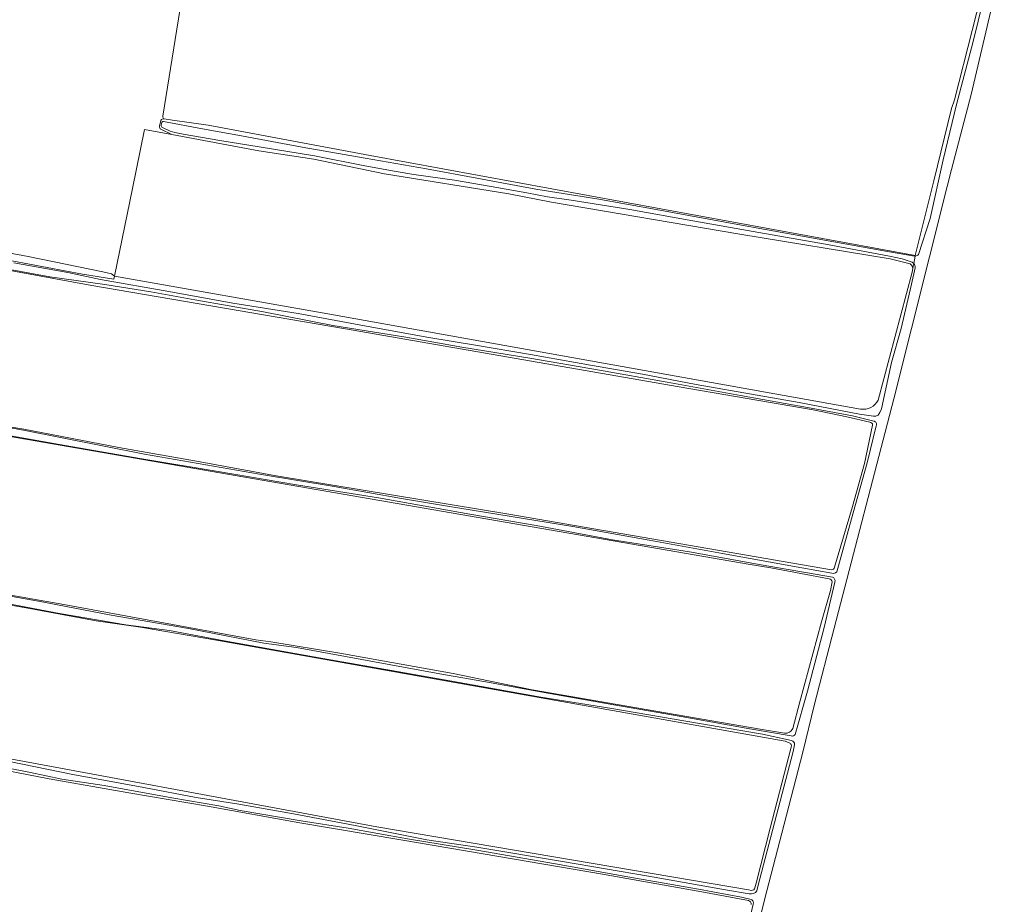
# Model space of a CAD drawing. Header units: metres. Extents: x 149984 to 156489, y 469398 to 478068.
# Tile 691 of 854: x 155483 to 155721, y 471429 to 471642. Entities that reach past the tile are written whole.
import ezdxf

# ---------------------------------------------------------------- set-up
doc = ezdxf.new("R2010")
doc.units = ezdxf.units.M
doc.header["$LTSCALE"] = 0.75
for name, color, linetype, lineweight in [('B-WE-GR-BEPLANTING_CULTUUR_HEESTERS-GV', 252, 'Continuous', 18), ('B-WE-GR-GRAS-GV', 252, 'Continuous', 13), ('B-WE-OG-TERREIN_ERF-GV', 252, 'Continuous', 18), ('B-WE-OG-TERREIN_OEVER-GV', 252, 'Continuous', 18), ('B-WE-OG-WATER_SLOOT-GV', 252, 'Continuous', 18)]:
    doc.layers.add(name, color=color, linetype=linetype, lineweight=lineweight)

msp = doc.modelspace()

# ---------------------------------------------------------------- linework, layer by layer
at = {"layer": 'B-WE-GR-BEPLANTING_CULTUUR_HEESTERS-GV', "flags": 128}
msp.add_lwpolyline([(155505.583, 471579.717), (155505.702, 471580.46), (155504.981, 471581.046), (155502.909, 471581.507), (155484.818, 471585.211), (155446.64, 471592.292), (155446.159, 471590.145), (155449.46, 471589.57), (155456.7, 471588.31), (155464.08, 471587.21), (155476.51, 471584.99), (155497.97, 471580.98)], close=True, dxfattribs=at)
at = {"layer": 'B-WE-GR-GRAS-GV', "flags": 128}
for points in [[(155517.74, 471618.485), (155519.723, 471618.203), (155528.372, 471617.009), (155567.61, 471609.627), (155699.505, 471585.418), (155703.961, 471603.537), (155708.25, 471620.976), (155709.03, 471623.121), (155717.534, 471656.748)], [(155523.042, 471654.292), (155517.386, 471619.135)], [(155698.295, 471583.401), (155693.406, 471584.628), (155657.044, 471590.647), (155611.439, 471598.346), (155601.12, 471600.396), (155571.054, 471605.199), (155553.988, 471608.771), (155540.627, 471610.755), (155519.619, 471614.676), (155512.978, 471615.915), (155510.068, 471601.627), (155505.702, 471580.46), (155558.751, 471571.068), (155686.28, 471548.313)], [(155561.164, 471567.802), (155500.191, 471578.201), (155458.325, 471585.851), (155456.193, 471586.24), (155451.478, 471587.102), (155402.706, 471595.53), (155399.269, 471596.124), (155320.973, 471609.654), (155319.273, 471608.634), (155319.267, 471608.63), (155318.789, 471607.265), (155318.42, 471600.176), (155318.106, 471594.156), (155317.111, 471583.318), (155316.74, 471579.272), (155316.417, 471576.08), (155316.228, 471574.21), (155316.194, 471573.878), (155318.72, 471572.035), (155403.513, 471557.24)], [(155690.531, 471550.51), (155698.716, 471581.387), (155698.89, 471582.278)], [(155688.476, 471545.181), (155682.927, 471546.44), (155674.751, 471548.119), (155642.388, 471553.727), (155561.164, 471567.802)], [(155409.06, 471556.272), (155448.238, 471549.436), (155457.343, 471547.846), (155483.755, 471543.451), (155506.784, 471539.02), (155526.42, 471535.535), (155544.827, 471532.167), (155601.173, 471522.877), (155679.218, 471509.412)], [(155537.22, 471531.82), (155421.757, 471551.837), (155408.657, 471553.929)], [(155679.988, 471510.049), (155684.327, 471524.747), (155687.197, 471535.183), (155689.18, 471544.436)], [(155678.624, 471507.271), (155671.835, 471508.575), (155664.553, 471509.96), (155659.07, 471510.844), (155537.22, 471531.82)], [(155393.899, 471518.55), (155493.461, 471501.024), (155539.882, 471492.485), (155543.552, 471492.02), (155560.234, 471489.25), (155587.663, 471484.372), (155598.555, 471482.134), (155606.757, 471480.445), (155661.977, 471470.934), (155667.856, 471469.973)], [(155669.837, 471471.047), (155671.587, 471477.496), (155676.832, 471496.885), (155678.987, 471504.442), (155679.361, 471506.52)], [(155668.032, 471467.982), (155530.417, 471492.416), (155511.977, 471495.552), (155501.303, 471497.071), (155484.328, 471500.255), (155471.625, 471502.416)], [(155659.109, 471429.441), (155647.858, 471431.594), (155623.831, 471435.833), (155598.711, 471440.157), (155575.037, 471444.15), (155550.537, 471448.288), (155528.222, 471452.269), (155509.144, 471455.54), (155489.92, 471458.871), (155468.631, 471463.025), (155455.102, 471464.884), (155438.481, 471467.812), (155423.92, 471470.308), (155405.348, 471473.78), (155392.885, 471475.945)], [(155463.816, 471466.838), (155569.234, 471447.307), (155659.125, 471432.025), (155659.847, 471431.909)], [(155660.681, 471432.561), (155661.018, 471433.634), (155664.379, 471447.008), (155669.457, 471466.535)], [(155669.017, 471467.63), (155668.032, 471467.982)]]:
    msp.add_lwpolyline(points, dxfattribs=at)
at = {"layer": 'B-WE-GR-GRAS-GV'}
for points in [[(155517.386, 471619.135, 0.3083887), (155517.74, 471618.485)], [(155698.89, 471582.278, 0.2178678), (155698.295, 471583.401)], [(155686.28, 471548.313, 0.3257294), (155690.531, 471550.51)], [(155689.18, 471544.436, 0.3843138), (155688.476, 471545.181)], [(155679.218, 471509.412, 0.2321507), (155679.988, 471510.049)], [(155679.361, 471506.52, 0.4422467), (155678.624, 471507.271)], [(155667.856, 471469.973, 0.3421959), (155669.837, 471471.047)], [(155669.457, 471466.535, 0.4166791), (155669.017, 471467.63)], [(155659.847, 471431.909, 0.3877361), (155660.681, 471432.561)], [(155659.809, 471428.542, 0.4166799), (155659.109, 471429.441)]]:
    msp.add_lwpolyline(points, format="xyb", dxfattribs=at)
at = {"layer": 'B-WE-OG-TERREIN_ERF-GV', "flags": 128}
for points in [[(155517.386, 471619.135), (155523.042, 471654.292)], [(155319.34, 471612.09), (155331.43, 471610.113), (155342.45, 471608.39), (155367.54, 471604.1), (155430.29, 471592.91), (155446.159, 471590.145), (155446.64, 471592.292), (155484.818, 471585.211), (155502.909, 471581.507), (155504.981, 471581.046), (155505.702, 471580.46), (155510.068, 471601.627), (155512.978, 471615.915), (155519.619, 471614.676), (155516.954, 471615.973)], [(155516.594, 471616.729), (155516.913, 471618.12)]]:
    msp.add_lwpolyline(points, dxfattribs=at)
at = {"layer": 'B-WE-OG-TERREIN_ERF-GV'}
for points in [[(155516.913, 471618.12, -0.3222452), (155517.74, 471618.485)], [(155517.74, 471618.485, -0.3083887), (155517.386, 471619.135)], [(155516.954, 471615.973, -0.3129122), (155516.594, 471616.729)]]:
    msp.add_lwpolyline(points, format="xyb", dxfattribs=at)
at = {"layer": 'B-WE-OG-TERREIN_OEVER-GV'}
for points in [[(155517.74, 471618.485, 0.3222452), (155516.913, 471618.12)], [(155516.594, 471616.729, 0.3129122), (155516.954, 471615.973)], [(155517.35, 471616.44, -0.4098966), (155517.009, 471616.976)], [(155517.178, 471617.609, -0.4916367), (155517.604, 471617.847)], [(155699.314, 471585.295, 0.0297356), (155699.482, 471585.3)], [(155698.295, 471583.401, -0.2178678), (155698.89, 471582.278)], [(155699.134, 471583.523, 0.1018528), (155698.72, 471583.841)], [(155699.434, 471582.478, 0.2203424), (155699.134, 471583.523)], [(155690.531, 471550.51, -0.3257294), (155686.28, 471548.313)], [(155689.389, 471546.614, 0.2183491), (155690.485, 471546.883)], [(155688.476, 471545.181, -0.3843138), (155689.18, 471544.436)], [(155690.036, 471544.271, 0.4769703), (155689.451, 471545.421)], [(155679.988, 471510.049, -0.2321507), (155679.218, 471509.412)], [(155679.342, 471508.639, 0.2779949), (155680.475, 471508.938)], [(155678.624, 471507.271, -0.4422467), (155679.361, 471506.52)], [(155680.063, 471506.485, 0.3535763), (155679.471, 471507.671)], [(155669.837, 471471.047, -0.3421959), (155667.856, 471469.973)], [(155669.492, 471469.293, 0.3644341), (155670.447, 471469.654)], [(155669.017, 471467.63, -0.4166791), (155669.457, 471466.535)], [(155670.27, 471467.15, 0.3864903), (155669.569, 471468.16)], [(155660.681, 471432.561, -0.3877361), (155659.847, 471431.909)], [(155659.334, 471431.086, 0.2972748), (155661.166, 471431.833)], [(155659.109, 471429.441, -0.4166799), (155659.809, 471428.542)], [(155660.306, 471428.576, 0.433198), (155659.752, 471429.714)]]:
    msp.add_lwpolyline(points, format="xyb", dxfattribs=at)
at = {"layer": 'B-WE-OG-TERREIN_OEVER-GV', "flags": 128}
for points in [[(155519.723, 471618.203), (155517.74, 471618.485)], [(155516.913, 471618.12), (155516.594, 471616.729)], [(155516.954, 471615.973), (155519.619, 471614.676), (155540.627, 471610.755), (155553.988, 471608.771), (155571.054, 471605.199), (155601.12, 471600.396), (155611.439, 471598.346), (155657.044, 471590.647), (155693.406, 471584.628), (155698.295, 471583.401)], [(155517.009, 471616.976), (155517.178, 471617.609)], [(155698.72, 471583.841), (155696.308, 471584.618), (155693.284, 471585.276), (155677.735, 471588.195), (155661.602, 471591.023), (155645.679, 471593.817), (155630.428, 471596.561), (155616.196, 471598.806), (155610.538, 471599.61), (155605.465, 471600.579), (155596.853, 471602.16), (155588.01, 471603.686), (155578.138, 471605.077), (155573.838, 471605.791), (155566.298, 471607.178), (155554.099, 471609.541), (155540.737, 471611.695), (155531.237, 471613.257), (155522.333, 471614.758), (155520.286, 471615.201), (155519.202, 471615.541), (155517.35, 471616.44)], [(155517.604, 471617.847), (155526.971, 471616.072), (155536.454, 471614.37), (155551.137, 471611.631), (155566.387, 471608.967), (155581.223, 471606.412), (155593.41, 471604.122), (155607.692, 471601.512), (155622.461, 471599.14), (155636.761, 471596.578), (155657.45, 471592.768), (155675.788, 471589.474), (155692.779, 471586.422), (155699.314, 471585.295)], [(155699.482, 471585.3), (155699.505, 471585.418), (155567.61, 471609.627), (155528.372, 471617.009), (155519.723, 471618.203)], [(155497.97, 471580.98), (155476.51, 471584.99), (155464.08, 471587.21), (155456.7, 471588.31), (155449.46, 471589.57), (155446.159, 471590.145), (155430.29, 471592.91), (155367.54, 471604.1), (155342.45, 471608.39), (155331.43, 471610.113), (155319.34, 471612.09), (155318.295, 471612.787)], [(155318.895, 471609.585), (155318.725, 471607.817), (155318.789, 471607.265), (155319.267, 471608.63), (155319.273, 471608.634), (155320.973, 471609.654), (155399.269, 471596.124), (155402.706, 471595.53), (155451.478, 471587.102), (155456.193, 471586.24), (155458.325, 471585.851), (155500.191, 471578.201), (155561.164, 471567.802), (155642.388, 471553.727), (155674.751, 471548.119), (155682.927, 471546.44), (155688.476, 471545.181)], [(155481.346, 471583.675), (155494.434, 471581.32), (155502.321, 471579.647), (155518.862, 471576.783), (155534.38, 471573.954), (155550.148, 471571.413), (155566.22, 471568.457), (155581.763, 471565.665), (155593.103, 471563.752), (155606.361, 471561.506), (155620.874, 471558.92), (155633.475, 471556.722), (155646.515, 471554.299), (155661.198, 471551.683), (155671.41, 471549.878), (155686.021, 471547.116), (155689.389, 471546.614)], [(155699.134, 471583.523), (155699.001, 471582.845), (155698.89, 471582.278), (155698.716, 471581.387), (155690.531, 471550.51)], [(155698.89, 471582.278), (155699.001, 471582.845), (155699.134, 471583.523)], [(155689.451, 471545.421), (155684.328, 471546.646), (155673.445, 471548.718), (155657.172, 471551.637), (155639.492, 471554.792), (155623.113, 471557.75), (155606.231, 471560.619), (155589.745, 471563.27), (155576.232, 471565.673), (155558.527, 471568.56), (155541.791, 471571.862), (155525.134, 471574.732), (155514.51, 471576.687), (155503.347, 471578.43), (155490.064, 471580.286), (155479.096, 471582.321)], [(155686.28, 471548.313), (155558.751, 471571.068), (155505.702, 471580.46), (155505.583, 471579.717), (155497.97, 471580.98)], [(155690.485, 471546.883), (155690.888, 471547.493), (155691.296, 471548.358), (155693.775, 471559.607), (155696.117, 471567.763), (155698.579, 471578.513), (155699.434, 471582.478)], [(155679.218, 471509.412), (155601.173, 471522.877), (155544.827, 471532.167), (155526.42, 471535.535), (155506.784, 471539.02), (155483.755, 471543.451), (155457.343, 471547.846), (155448.238, 471549.436), (155409.06, 471556.272)], [(155679.471, 471507.671), (155662.241, 471510.614), (155644.89, 471513.775), (155626.239, 471516.709), (155607.779, 471520.193), (155591.682, 471522.941), (155569.564, 471526.813), (155549.789, 471529.99), (155530.831, 471533.229), (155512.298, 471536.28), (155495.117, 471539.289), (155479.173, 471542.093), (155464.803, 471544.613), (155463.485, 471544.844), (155447.163, 471547.702), (155433.6, 471550.307), (155426.639, 471551.579), (155421.432, 471552.59), (155409.242, 471554.571)], [(155409.277, 471555.624), (155413.705, 471554.928), (155423.828, 471553.12), (155437.391, 471550.812), (155449.869, 471548.644), (155465.131, 471546.485), (155483.684, 471543.245), (155512.976, 471537.418), (155540.829, 471532.583), (155558.838, 471529.568), (155575.203, 471526.656), (155586.318, 471524.806), (155598.262, 471522.899), (155616.606, 471519.939), (155635.108, 471516.596), (155652.862, 471513.423), (155672.016, 471509.886), (155679.342, 471508.639)], [(155408.657, 471553.929), (155421.757, 471551.837), (155537.22, 471531.82), (155659.07, 471510.844), (155664.553, 471509.96), (155671.835, 471508.575), (155678.624, 471507.271)], [(155689.18, 471544.436), (155687.197, 471535.183), (155684.327, 471524.747), (155679.988, 471510.049)], [(155680.475, 471508.938), (155684.498, 471523.215), (155687.878, 471535.324), (155690.036, 471544.271)], [(155667.856, 471469.973), (155661.977, 471470.934), (155606.757, 471480.445), (155598.555, 471482.134), (155587.663, 471484.372), (155560.234, 471489.25), (155543.552, 471492.02), (155539.882, 471492.485), (155493.461, 471501.024), (155393.899, 471518.55)], [(155393.519, 471516.652), (155411.914, 471513.437), (155441.254, 471507.906), (155447.224, 471506.597), (155457.368, 471504.711), (155471.625, 471502.416), (155484.328, 471500.255), (155501.303, 471497.071), (155511.977, 471495.552), (155530.417, 471492.416), (155668.032, 471467.982), (155669.017, 471467.63)], [(155669.569, 471468.16), (155662.522, 471469.724), (155643.984, 471472.829), (155626.054, 471475.935), (155608.886, 471478.647), (155590.499, 471481.959), (155572.782, 471485.12), (155556.104, 471487.966), (155549.391, 471489.24), (155532.241, 471492.238), (155519.056, 471494.77), (155508.477, 471496.148), (155492.436, 471498.876), (155478.874, 471501.437), (155470.611, 471502.81), (155462.739, 471503.927), (155458.831, 471504.592), (155452.324, 471505.819), (155437.715, 471508.891), (155417.604, 471512.884), (155394.437, 471517.051)], [(155394.509, 471518.104), (155403.729, 471516.427), (155419.162, 471513.793), (155435.832, 471510.724), (155451.679, 471508.103), (155471.716, 471504.597), (155487.35, 471501.841), (155504.89, 471498.473), (155523.642, 471495.222), (155541.882, 471491.69), (155549.726, 471490.675), (155584.436, 471484.29), (155596.428, 471482.224), (155609.685, 471479.775), (155626.58, 471476.808), (155642.829, 471473.968), (155659.449, 471471.025), (155669.492, 471469.293)], [(155679.361, 471506.52), (155678.987, 471504.442), (155676.832, 471496.885), (155671.587, 471477.496), (155669.837, 471471.047)], [(155670.447, 471469.654), (155673.433, 471480.136), (155677.418, 471495.485), (155680.063, 471506.485)], [(155659.847, 471431.909), (155659.125, 471432.025), (155569.234, 471447.307), (155463.816, 471466.838), (155394.763, 471477.543), (155393.072, 471477.819)], [(155392.885, 471475.945), (155405.348, 471473.78), (155423.92, 471470.308), (155438.481, 471467.812), (155455.102, 471464.884), (155468.631, 471463.025), (155489.92, 471458.871), (155509.144, 471455.54), (155528.222, 471452.269), (155550.537, 471448.288), (155575.037, 471444.15), (155598.711, 471440.157), (155623.831, 471435.833), (155647.858, 471431.594), (155659.109, 471429.441)], [(155659.752, 471429.714), (155657.453, 471430.312), (155647.068, 471432.179), (155629.949, 471435.173), (155612.397, 471438.319), (155593.425, 471441.684), (155576.619, 471444.358), (155562.271, 471446.994), (155550.927, 471448.755), (155536.152, 471451.264), (155530.95, 471452.338), (155519.579, 471454.298), (155503.179, 471457.266), (155493.001, 471458.794), (155485.38, 471460.418), (155472.624, 471462.903), (155461.2, 471464.404), (155455.911, 471465.178), (155439.738, 471468.079), (155425.336, 471470.562), (155409.855, 471473.458), (155393.009, 471476.445)], [(155393.048, 471477.064), (155396.492, 471476.575), (155410.507, 471474.198), (155424.522, 471472.187), (155438.23, 471470.036), (155452.571, 471467.718), (155465.82, 471465.826), (155480.341, 471463.097), (155495.649, 471459.928), (155512.816, 471456.815), (155525.505, 471454.356), (155535.357, 471452.814), (155549.046, 471450.424), (155563.988, 471447.574), (155581.314, 471444.168), (155593.364, 471442.375), (155614.1, 471438.901), (155634.93, 471435.351), (155653.589, 471432.041), (155659.334, 471431.086)], [(155669.457, 471466.535), (155664.379, 471447.008), (155661.018, 471433.634), (155660.681, 471432.561)], [(155661.166, 471431.833), (155661.413, 471432.843), (155669.912, 471465.53), (155670.27, 471467.15)], [(155629.852, 471354.441), (155628.509, 471347.904), (155627.166, 471337.634), (155627.662, 471338.495), (155628.411, 471343.466), (155629.857, 471353.23), (155631.672, 471355.823), (155634.245, 471356.3), (155637.978, 471355.911), (155640.078, 471356.689), (155640.778, 471358.4), (155647.187, 471380.669), (155649.908, 471389.298), (155654.049, 471403.894), (155658.263, 471419.816), (155660.306, 471428.576)]]:
    msp.add_lwpolyline(points, dxfattribs=at)
at = {"layer": 'B-WE-OG-WATER_SLOOT-GV', "flags": 128}
for points in [[(155659.609, 471416.228), (155663.557, 471431.793), (155667.223, 471445.76), (155672.251, 471465.317), (155675.123, 471476.989), (155679.908, 471495.301), (155694.335, 471550.764), (155707.213, 471602.14), (155708.237, 471606.223), (155712.983, 471624.368), (155721.043, 471658.432)], [(155718.15, 471656.884), (155717.159, 471652.019), (155713.527, 471637.208), (155709.511, 471621.96), (155706.264, 471608.554), (155703.101, 471594.386), (155700.3, 471585.729)], [(155517.178, 471617.609), (155517.009, 471616.976)], [(155517.35, 471616.44), (155519.202, 471615.541), (155520.286, 471615.201), (155522.333, 471614.758), (155531.237, 471613.257), (155540.737, 471611.695), (155554.099, 471609.541), (155566.298, 471607.178), (155573.838, 471605.791), (155578.138, 471605.077), (155588.01, 471603.686), (155596.853, 471602.16), (155605.465, 471600.579), (155610.538, 471599.61), (155616.196, 471598.806), (155630.428, 471596.561), (155645.679, 471593.817), (155661.602, 471591.023), (155677.735, 471588.195), (155693.284, 471585.276), (155696.308, 471584.618), (155698.72, 471583.841)], [(155699.314, 471585.295), (155692.779, 471586.422), (155675.788, 471589.474), (155657.45, 471592.768), (155636.761, 471596.578), (155622.461, 471599.14), (155607.692, 471601.512), (155593.41, 471604.122), (155581.223, 471606.412), (155566.387, 471608.967), (155551.137, 471611.631), (155536.454, 471614.37), (155526.971, 471616.072), (155517.604, 471617.847)], [(155699.134, 471583.523), (155699.482, 471585.3)], [(155699.482, 471585.3), (155699.134, 471583.523)], [(155689.389, 471546.614), (155686.021, 471547.116), (155671.41, 471549.878), (155661.198, 471551.683), (155646.515, 471554.299), (155633.475, 471556.722), (155620.874, 471558.92), (155606.361, 471561.506), (155593.103, 471563.752), (155581.763, 471565.665), (155566.22, 471568.457), (155550.148, 471571.413), (155534.38, 471573.954), (155518.862, 471576.783), (155502.321, 471579.647), (155494.434, 471581.32), (155481.346, 471583.675)], [(155479.096, 471582.321), (155490.064, 471580.286), (155503.347, 471578.43), (155514.51, 471576.687), (155525.134, 471574.732), (155541.791, 471571.862), (155558.527, 471568.56), (155576.232, 471565.673), (155589.745, 471563.27), (155606.231, 471560.619), (155623.113, 471557.75), (155639.492, 471554.792), (155657.172, 471551.637), (155673.445, 471548.718), (155684.328, 471546.646), (155689.451, 471545.421)], [(155699.434, 471582.478), (155698.579, 471578.513), (155696.117, 471567.763), (155693.775, 471559.607), (155691.296, 471548.358), (155690.888, 471547.493), (155690.485, 471546.883)], [(155409.242, 471554.571), (155421.432, 471552.59), (155426.639, 471551.579), (155433.6, 471550.307), (155447.163, 471547.702), (155463.485, 471544.844), (155464.803, 471544.613), (155479.173, 471542.093), (155495.117, 471539.289), (155512.298, 471536.28), (155530.831, 471533.229), (155549.789, 471529.99), (155569.564, 471526.813), (155591.682, 471522.941), (155607.779, 471520.193), (155626.239, 471516.709), (155644.89, 471513.775), (155662.241, 471510.614), (155679.471, 471507.671)], [(155679.342, 471508.639), (155672.016, 471509.886), (155652.862, 471513.423), (155635.108, 471516.596), (155616.606, 471519.939), (155598.262, 471522.899), (155586.318, 471524.806), (155575.203, 471526.656), (155558.838, 471529.568), (155540.829, 471532.583), (155512.976, 471537.418), (155483.684, 471543.245), (155465.131, 471546.485), (155449.869, 471548.644), (155437.391, 471550.812), (155423.828, 471553.12), (155413.705, 471554.928), (155409.277, 471555.624)], [(155690.036, 471544.271), (155687.878, 471535.324), (155684.498, 471523.215), (155680.475, 471508.938)], [(155394.437, 471517.051), (155417.604, 471512.884), (155437.715, 471508.891), (155452.324, 471505.819), (155458.831, 471504.592), (155462.739, 471503.927), (155470.611, 471502.81), (155478.874, 471501.437), (155492.436, 471498.876), (155508.477, 471496.148), (155519.056, 471494.77), (155532.241, 471492.238), (155549.391, 471489.24), (155556.104, 471487.966), (155572.782, 471485.12), (155590.499, 471481.959), (155608.886, 471478.647), (155626.054, 471475.935), (155643.984, 471472.829), (155662.522, 471469.724), (155669.569, 471468.16)], [(155669.492, 471469.293), (155659.449, 471471.025), (155642.829, 471473.968), (155626.58, 471476.808), (155609.685, 471479.775), (155596.428, 471482.224), (155584.436, 471484.29), (155549.726, 471490.675), (155541.882, 471491.69), (155523.642, 471495.222), (155504.89, 471498.473), (155487.35, 471501.841), (155471.716, 471504.597), (155451.679, 471508.103), (155435.832, 471510.724), (155419.162, 471513.793), (155403.729, 471516.427), (155394.509, 471518.104)], [(155680.063, 471506.485), (155677.418, 471495.485), (155673.433, 471480.136), (155670.447, 471469.654)], [(155393.009, 471476.445), (155409.855, 471473.458), (155425.336, 471470.562), (155439.738, 471468.079), (155455.911, 471465.178), (155461.2, 471464.404), (155472.624, 471462.903), (155485.38, 471460.418), (155493.001, 471458.794), (155503.179, 471457.266), (155519.579, 471454.298), (155530.95, 471452.338), (155536.152, 471451.264), (155550.927, 471448.755), (155562.271, 471446.994), (155576.619, 471444.358), (155593.425, 471441.684), (155612.397, 471438.319), (155629.949, 471435.173), (155647.068, 471432.179), (155657.453, 471430.312), (155659.752, 471429.714)], [(155659.334, 471431.086), (155653.589, 471432.041), (155634.93, 471435.351), (155614.1, 471438.901), (155593.364, 471442.375), (155581.314, 471444.168), (155563.988, 471447.574), (155549.046, 471450.424), (155535.357, 471452.814), (155525.505, 471454.356), (155512.816, 471456.815), (155495.649, 471459.928), (155480.341, 471463.097), (155465.82, 471465.826), (155452.571, 471467.718), (155438.23, 471470.036), (155424.522, 471472.187), (155410.507, 471474.198), (155396.492, 471476.575), (155393.048, 471477.064)], [(155670.27, 471467.15), (155669.912, 471465.53), (155661.413, 471432.843), (155661.166, 471431.833)], [(155660.306, 471428.576), (155658.263, 471419.816)]]:
    msp.add_lwpolyline(points, dxfattribs=at)
at = {"layer": 'B-WE-OG-WATER_SLOOT-GV'}
for points in [[(155517.009, 471616.976, 0.4098966), (155517.35, 471616.44)], [(155517.604, 471617.847, 0.4916367), (155517.178, 471617.609)], [(155699.482, 471585.3, -0.0297356), (155699.314, 471585.295)], [(155700.3, 471585.729, -0.1955974), (155699.482, 471585.3)], [(155698.72, 471583.841, -0.1018528), (155699.134, 471583.523)], [(155699.134, 471583.523, -0.2203424), (155699.434, 471582.478)], [(155690.485, 471546.883, -0.2183491), (155689.389, 471546.614)], [(155689.451, 471545.421, -0.4769703), (155690.036, 471544.271)], [(155680.475, 471508.938, -0.2779949), (155679.342, 471508.639)], [(155679.471, 471507.671, -0.3535763), (155680.063, 471506.485)], [(155670.447, 471469.654, -0.3644341), (155669.492, 471469.293)], [(155669.569, 471468.16, -0.3864903), (155670.27, 471467.15)], [(155661.166, 471431.833, -0.2972748), (155659.334, 471431.086)], [(155659.752, 471429.714, -0.433198), (155660.306, 471428.576)]]:
    msp.add_lwpolyline(points, format="xyb", dxfattribs=at)

doc.saveas('drawing.dxf')
